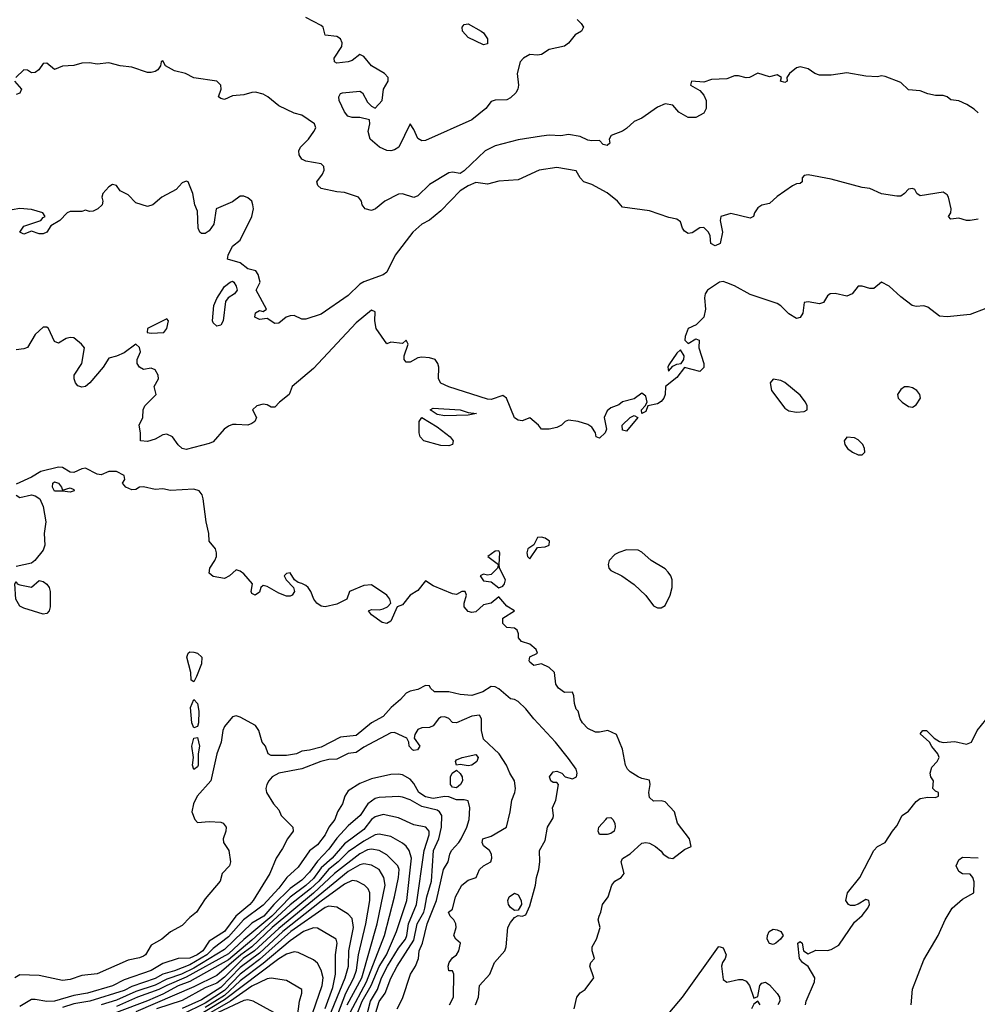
# Model space of a CAD drawing. Header units: metres. Extents: x -51132 to -49532, y -231222 to -229437.
# Tile 510 of 656: x -50344 to -50220, y -230152 to -230024. Entities that reach past the tile are written whole.
import ezdxf

# ---------------------------------------------------------------- set-up
doc = ezdxf.new("R2010")
doc.units = ezdxf.units.M
for name, color, linetype in [('CONTOUR_HALF', 8, 'Continuous'), ('CONTOUR_INDEX', 1, 'Continuous'), ('CONTOUR_INTER', 3, 'Continuous')]:
    doc.layers.add(name, color=color, linetype=linetype)

msp = doc.modelspace()

# ---------------------------------------------------------------- linework, layer by layer
at = {"layer": 'CONTOUR_HALF'}
for points, elevation in [([(-50271.95, -230024.26), (-50271.43, -230024.76), (-50271.15, -230025.26), (-50271.41, -230025.76), (-50272.22, -230026.26), (-50273.08, -230027.33), (-50273.58, -230027.7), (-50275.58, -230028.15), (-50276.58, -230028.78), (-50277.08, -230028.88), (-50278.08, -230028.81), (-50278.91, -230029.26), (-50279.35, -230029.76), (-50279.74, -230031.26), (-50279.53, -230032.76), (-50279.62, -230033.26), (-50279.91, -230033.76), (-50280.58, -230034.39), (-50281.08, -230034.65), (-50282.58, -230034.7), (-50283.08, -230034.85), (-50283.78, -230035.76), (-50285.58, -230037.26), (-50291.58, -230039.92), (-50292.08, -230039.94), (-50292.58, -230039.67), (-50293.08, -230038.48), (-50293.58, -230037.78), (-50295.03, -230040.76), (-50295.58, -230041.13), (-50296.08, -230041.24), (-50296.58, -230041.19), (-50297.54, -230040.76), (-50298.75, -230039.76), (-50298.99, -230038.76), (-50298.79, -230037.76), (-50298.84, -230037.26), (-50300.08, -230036.93), (-50301.08, -230036.96), (-50301.65, -230036.76), (-50302.08, -230036.21), (-50302.74, -230034.76), (-50302.82, -230034.26), (-50302.58, -230033.85), (-50302.34, -230033.76), (-50300.08, -230033.52), (-50299.76, -230033.76), (-50299.08, -230034.97), (-50298.58, -230035.49), (-50298.08, -230035.73), (-50297.18, -230034.76), (-50297.01, -230033.26), (-50296.4, -230032.26), (-50296.42, -230031.76), (-50296.88, -230031.26), (-50298.57, -230030.26), (-50299.58, -230029.03), (-50300.08, -230028.77), (-50301.08, -230029.58), (-50301.58, -230029.74), (-50303.08, -230029.92), (-50303.38, -230029.76), (-50303.4, -230029.26), (-50302.43, -230027.76), (-50302.37, -230027.26), (-50302.58, -230026.76), (-50303.08, -230026.48), (-50304.58, -230026.28), (-50304.84, -230025.26), (-50305.08, -230025.04), (-50307.08, -230024)], 75.5), ([(-50220.08, -230050.11), (-50221.08, -230050.27), (-50221.58, -230050.26), (-50222.58, -230049.96), (-50223.58, -230050.1), (-50223.9, -230049.76), (-50223.6, -230049.26), (-50223.55, -230048.76), (-50223.9, -230047.26), (-50224.08, -230046.95), (-50224.58, -230046.6), (-50227.58, -230047.06), (-50227.99, -230046.76), (-50228.28, -230046.26), (-50228.58, -230046.13), (-50229.08, -230046.23), (-50229.58, -230046.78), (-50230.08, -230047.1), (-50230.58, -230047.1), (-50232.58, -230046.8), (-50234.08, -230046.13), (-50235.08, -230046), (-50239.08, -230044.9), (-50242.08, -230044.34), (-50242.58, -230044.45), (-50242.86, -230044.76), (-50242.85, -230045.26), (-50243.08, -230045.47), (-50243.58, -230045.52), (-50244.08, -230045.8), (-50246.08, -230047.17), (-50247.08, -230048.06), (-50248.08, -230048.27), (-50248.58, -230048.61), (-50249, -230049.26), (-50249.16, -230049.76), (-50249.58, -230049.95), (-50252.08, -230049.38), (-50253.35, -230049.76), (-50253.44, -230050.26), (-50253.13, -230051.76), (-50253.47, -230053.26), (-50254.08, -230053.53), (-50254.64, -230053.26), (-50254.73, -230052.26), (-50254.95, -230051.76), (-50255.58, -230051.16), (-50256.08, -230051.23), (-50257.08, -230051.86), (-50257.58, -230051.93), (-50258.08, -230051.65), (-50258.34, -230051.26), (-50258.58, -230050.45), (-50259.08, -230050.11), (-50260.08, -230049.9), (-50262.58, -230049.01), (-50266.08, -230048.53), (-50266.73, -230047.76), (-50268.08, -230046.7), (-50270.08, -230045.59), (-50271.08, -230045.28), (-50271.59, -230044.76), (-50272.08, -230043.86), (-50274.58, -230043.41), (-50276.89, -230043.76), (-50279.58, -230044.99), (-50282.08, -230045.16), (-50283.58, -230045.56), (-50285.08, -230045.35), (-50286.08, -230045.8), (-50287.08, -230046.44), (-50289.58, -230049.02), (-50291.08, -230050.21), (-50292.04, -230050.76), (-50293.21, -230051.76), (-50295.51, -230054.76), (-50296.58, -230056.96), (-50297.08, -230057.3), (-50299.58, -230058.21), (-50300.08, -230058.51), (-50301.58, -230059.95), (-50305.08, -230062.37), (-50307.08, -230063.04), (-50307.58, -230063.05), (-50308.58, -230062.57), (-50309.08, -230062.6), (-50309.61, -230062.76), (-50310.58, -230063.54), (-50311.08, -230063.59), (-50312.08, -230062.93), (-50313.08, -230063.08), (-50313.68, -230062.76), (-50313.58, -230062.22), (-50313.08, -230061.93), (-50312.58, -230062.03), (-50312.15, -230061.76), (-50313.51, -230059.26), (-50312.99, -230058.26), (-50313.24, -230057.26), (-50313.53, -230056.76), (-50314.58, -230056.52), (-50315.58, -230055.75), (-50317.22, -230055.26), (-50317.13, -230054.76), (-50316.58, -230053.61), (-50315.58, -230052.81), (-50314.04, -230049.76), (-50313.83, -230048.76), (-50313.92, -230048.26), (-50314.08, -230047.77), (-50314.58, -230047.32), (-50315.08, -230047.14), (-50315.58, -230047.14), (-50316.58, -230047.86), (-50318.66, -230048.76), (-50318.96, -230050.76), (-50319.58, -230051.62), (-50320.08, -230051.96), (-50320.58, -230051.93), (-50320.81, -230051.76), (-50321, -230051.26), (-50321.08, -230049.06), (-50321.42, -230048.26), (-50321.7, -230046.76), (-50322.29, -230045.26), (-50322.58, -230045.2), (-50323.08, -230045.39), (-50323.84, -230046.26), (-50325.7, -230047.26), (-50326.87, -230048.26), (-50327.58, -230048.47), (-50329.08, -230047.97), (-50330.08, -230046.95), (-50331.08, -230046.41), (-50331.58, -230045.76), (-50332.08, -230045.61), (-50332.58, -230045.92), (-50333.36, -230046.76), (-50333.49, -230047.26), (-50333.33, -230047.76), (-50333.44, -230048.26), (-50333.98, -230048.76), (-50334.58, -230049.06), (-50335.08, -230049.11), (-50335.58, -230048.92), (-50336.08, -230049.1), (-50337.58, -230049.11), (-50337.96, -230049.26), (-50338.91, -230050.26), (-50340.08, -230050.97), (-50340.6, -230051.76), (-50341.08, -230051.98), (-50341.58, -230052.01), (-50342.58, -230051.64), (-50343.58, -230052.03), (-50344.1, -230051.76), (-50343.58, -230050.99), (-50341.36, -230050.26), (-50341.08, -230049.9), (-50340.79, -230049.76), (-50341.11, -230049.26), (-50342.58, -230048.84), (-50344.08, -230048.7), (-50346.08, -230049.07)], 74.5), ([(-50316.85, -230058.26), (-50316.58, -230058.13), (-50316.39, -230058.26), (-50316.09, -230058.76), (-50315.98, -230059.26), (-50316.31, -230059.76), (-50317.11, -230060.26), (-50317.46, -230060.76), (-50317.76, -230063.26), (-50318.08, -230063.81), (-50318.58, -230063.94), (-50319.08, -230063.5), (-50319.16, -230063.26), (-50318.99, -230061.26), (-50318.58, -230060.38), (-50317.58, -230058.79), (-50316.85, -230058.26)], 74.5), ([(-50246.58, -230070.8), (-50247, -230071.26), (-50246.8, -230072.26), (-50245.08, -230074.57), (-50244.58, -230074.89), (-50243.58, -230075.07), (-50242.58, -230074.96), (-50242.21, -230074.76), (-50242.2, -230074.26), (-50242.41, -230073.76), (-50243.08, -230072.87), (-50245.08, -230071.24), (-50245.58, -230070.96), (-50246.58, -230070.8)], 73.5), ([(-50230.08, -230072.14), (-50230.51, -230072.76), (-50230.4, -230073.26), (-50229.91, -230073.76), (-50229.08, -230074.34), (-50228.58, -230074.41), (-50228.08, -230074.1), (-50227.53, -230073.26), (-50227.61, -230072.76), (-50228.02, -230072.26), (-50228.58, -230071.92), (-50229.08, -230071.79), (-50229.58, -230071.81), (-50230.08, -230072.14)], 73.5), ([(-50237.08, -230078.3), (-50237.39, -230078.76), (-50237.31, -230079.26), (-50236.99, -230079.76), (-50236.32, -230080.26), (-50235.58, -230080.58), (-50235.08, -230080.59), (-50234.71, -230080.26), (-50234.76, -230079.76), (-50234.99, -230079.26), (-50235.58, -230078.63), (-50236.08, -230078.37), (-50237.08, -230078.3)], 73.5), ([(-50272.34, -230152.26), (-50271.98, -230150.76), (-50271.58, -230150.2), (-50270.92, -230149.76), (-50269.81, -230148.26), (-50270.33, -230146.76), (-50270.2, -230146.26), (-50269.73, -230145.76), (-50270.01, -230144.76), (-50270, -230144.26), (-50269.46, -230143.26), (-50268.99, -230141.76), (-50269.25, -230140.76), (-50269.13, -230140.26), (-50268.9, -230139.76), (-50268.7, -230138.76), (-50267.96, -230137.76), (-50267.48, -230136.26), (-50267.08, -230135.74), (-50266.25, -230135.26), (-50265.89, -230134.76), (-50266.28, -230133.26), (-50266.08, -230132.82), (-50265.08, -230132.2), (-50263.58, -230130.81), (-50263.08, -230130.73), (-50262.58, -230130.83), (-50261.82, -230131.26), (-50261.08, -230131.87), (-50260.81, -230132.26), (-50260.08, -230132.75), (-50259.58, -230132.8), (-50258.08, -230131.67), (-50257.22, -230131.26), (-50257.43, -230130.26), (-50258.97, -230128.26), (-50259.38, -230126.76), (-50260.58, -230125.47), (-50261.08, -230125.36), (-50262.08, -230125.4), (-50262.58, -230124.94), (-50262.68, -230124.26), (-50262.53, -230123.26), (-50262.58, -230122.67), (-50263.58, -230122.46), (-50264.08, -230122.23), (-50265.08, -230121.62), (-50265.44, -230121.26), (-50265.69, -230120.76), (-50266.08, -230118.66), (-50266.88, -230116.76), (-50267.98, -230116.26), (-50269.08, -230116.49), (-50269.58, -230116.47), (-50270.58, -230115.99), (-50271.28, -230115.26), (-50271.58, -230114.76), (-50271.84, -230113.76), (-50272.08, -230113.5), (-50272.31, -230112.76), (-50272.37, -230111.76), (-50272.58, -230111.29), (-50273.58, -230111.33), (-50274.39, -230110.76), (-50274.71, -230110.26), (-50274.91, -230108.76), (-50275.58, -230108.12), (-50276.58, -230107.64), (-50277.58, -230107.83), (-50278.08, -230107.42), (-50278.18, -230107.26), (-50278.08, -230106.73), (-50277.08, -230106.26), (-50277.27, -230105.76), (-50278.08, -230105.07), (-50279.15, -230104.76), (-50279.57, -230104.26), (-50279.55, -230103.76), (-50279.72, -230103.26), (-50280.08, -230103.03), (-50281.08, -230102.91), (-50281.58, -230102.43), (-50281.58, -230101.71), (-50280.07, -230100.76), (-50281.08, -230100.15), (-50282.08, -230098.96), (-50283.08, -230099.79), (-50284.08, -230100), (-50285.08, -230100.91), (-50285.58, -230100.97), (-50286.08, -230100.87), (-50286.57, -230100.26), (-50286.57, -230099.76), (-50286.29, -230098.76), (-50286.47, -230098.26), (-50286.88, -230098.26), (-50287.58, -230098.64), (-50288.08, -230098.58), (-50290.58, -230097.53), (-50291.58, -230096.91), (-50292.58, -230098.13), (-50293.58, -230098.75), (-50294.58, -230099.99), (-50295.26, -230100.26), (-50296.08, -230102.09), (-50296.58, -230102.42), (-50297.19, -230102.26), (-50298.58, -230101.27), (-50298.98, -230100.76), (-50298.58, -230100.59), (-50297.58, -230100.66), (-50297.08, -230100.51), (-50296.5, -230100.26), (-50296.08, -230099.76), (-50296.22, -230099.26), (-50296.6, -230098.76), (-50298.58, -230097.39), (-50299.58, -230097.48), (-50301.4, -230098.26), (-50301.75, -230099.26), (-50303.08, -230099.91), (-50304.58, -230100.25), (-50305.08, -230100.16), (-50305.65, -230099.76), (-50306.03, -230099.26), (-50306.42, -230098.26), (-50306.79, -230097.76), (-50307.08, -230097.5), (-50307.58, -230097.22), (-50308.08, -230097.12), (-50308.56, -230096.76), (-50309.08, -230095.85), (-50309.58, -230095.95), (-50309.87, -230096.26), (-50309.61, -230096.76), (-50308.68, -230097.76), (-50308.56, -230098.26), (-50308.82, -230098.76), (-50309.08, -230098.89), (-50309.58, -230098.89), (-50310.58, -230098.49), (-50312.08, -230097.62), (-50312.58, -230097.5), (-50312.9, -230097.76), (-50313.08, -230098.34), (-50313.61, -230098.76), (-50314.08, -230098.53), (-50314.14, -230098.26), (-50313.96, -230097.26), (-50315.08, -230096), (-50315.58, -230095.62), (-50316.08, -230095.48), (-50316.97, -230096.26), (-50317.58, -230096.59), (-50319.08, -230096.34), (-50319.58, -230095.88), (-50319.5, -230095.26), (-50318.83, -230094.26), (-50318.64, -230093.76), (-50318.62, -230093.26), (-50318.76, -230092.76), (-50319.57, -230091.76), (-50319.61, -230090.76), (-50319.96, -230089.26), (-50320.36, -230086.26), (-50320.47, -230085.76), (-50320.89, -230085.26), (-50321.58, -230085.02), (-50324.58, -230085.19), (-50325.58, -230085), (-50326.58, -230085.06), (-50328.08, -230084.71), (-50328.58, -230084.79), (-50329.08, -230085.08), (-50329.58, -230085.11), (-50330.36, -230084.76), (-50330.79, -230084.26), (-50330.51, -230083.76), (-50330.58, -230083.26), (-50331.58, -230082.75), (-50332.56, -230082.76), (-50333.58, -230083.16), (-50334.08, -230083.08), (-50335.58, -230082.3), (-50336.08, -230082.38), (-50337.08, -230082.89), (-50337.58, -230082.81), (-50338.58, -230082.24), (-50339.08, -230082.18), (-50341.38, -230082.76), (-50342.58, -230083.49), (-50344.58, -230084.38)], 73.5), ([(-50339.81, -230084.26), (-50339.58, -230084.07), (-50339.08, -230084.27), (-50338.7, -230084.76), (-50338.58, -230085.15), (-50337.58, -230084.84), (-50337.08, -230085.07), (-50337.04, -230085.26), (-50337.58, -230085.42), (-50338.58, -230085.28), (-50339.58, -230085.3), (-50339.85, -230084.76), (-50339.81, -230084.26)], 73.5), ([(-50344.58, -230085.8), (-50344.08, -230086.11), (-50342.58, -230085.78), (-50342.08, -230085.91), (-50341.49, -230086.26), (-50341.05, -230087.26), (-50340.74, -230089.26), (-50340.93, -230090.76), (-50340.85, -230092.26), (-50341.08, -230092.91), (-50342.15, -230094.26), (-50342.58, -230094.59), (-50344.58, -230095.03)], 73.5), ([(-50276.58, -230091.22), (-50277.08, -230091.28), (-50277.58, -230092.24), (-50278.35, -230092.76), (-50278.49, -230093.26), (-50278.39, -230093.76), (-50278.08, -230094.05), (-50277.08, -230092.57), (-50276.08, -230092.47), (-50275.6, -230092.26), (-50275.54, -230091.76), (-50276.08, -230091.38), (-50276.58, -230091.22)], 73.5), ([(-50282.58, -230093.03), (-50283.51, -230093.76), (-50282.15, -230094.76), (-50282.25, -230095.26), (-50283.08, -230096.08), (-50283.58, -230096.14), (-50284.08, -230096.04), (-50284.5, -230096.26), (-50284.08, -230096.89), (-50283.08, -230097.03), (-50282.08, -230097.79), (-50281.58, -230097.59), (-50281.35, -230097.26), (-50281.24, -230096.76), (-50281.99, -230095.26), (-50282.07, -230094.76), (-50281.97, -230093.26), (-50282.08, -230092.99), (-50282.58, -230093.03)], 73.5), ([(-50266.58, -230093.23), (-50267.08, -230093.48), (-50267.8, -230094.26), (-50267.94, -230094.76), (-50267.85, -230095.26), (-50267.58, -230095.57), (-50266.18, -230096.26), (-50264.58, -230097.37), (-50263.08, -230098.8), (-50262.08, -230100.11), (-50261.58, -230100.39), (-50261.08, -230100.4), (-50260.58, -230100.06), (-50259.91, -230098.76), (-50259.65, -230097.76), (-50259.68, -230096.76), (-50259.84, -230096.26), (-50260.19, -230095.76), (-50260.58, -230095.35), (-50262.37, -230094.26), (-50263.58, -230093.17), (-50264.08, -230092.93), (-50265.58, -230092.88), (-50266.58, -230093.23)], 73.5), ([(-50344.73, -230097.26), (-50344.58, -230096.99), (-50344.45, -230097.26), (-50344.08, -230097.41), (-50342.58, -230097.71), (-50341.58, -230096.86), (-50341.08, -230096.96), (-50340.58, -230097.31), (-50340.29, -230097.76), (-50340.17, -230098.26), (-50340.14, -230100.26), (-50340.27, -230100.76), (-50340.58, -230101.12), (-50341.08, -230101.19), (-50343.58, -230100.44), (-50344.08, -230100.18), (-50344.61, -230099.26), (-50344.73, -230097.26)], 73.5), ([(-50322.3, -230106.26), (-50322.08, -230106.09), (-50321.58, -230106.12), (-50321.08, -230106.26), (-50320.54, -230106.76), (-50320.58, -230107.61), (-50321.2, -230109.26), (-50321.58, -230109.94), (-50321.9, -230109.76), (-50321.94, -230108.76), (-50322.46, -230106.76), (-50322.3, -230106.26)], 73.5), ([(-50321.58, -230112.26), (-50321.08, -230112.78), (-50320.91, -230113.76), (-50320.95, -230115.26), (-50321.08, -230115.74), (-50321.58, -230115.92), (-50321.81, -230115.26), (-50321.98, -230113.26), (-50321.58, -230112.26)], 73.5), ([(-50288.46, -230151.76), (-50287.97, -230150.76), (-50287.92, -230147.76), (-50288.08, -230147.34), (-50288.58, -230147.36), (-50288.66, -230146.76), (-50288.53, -230146.26), (-50288.08, -230145.68), (-50287.56, -230145.26), (-50287.27, -230144.76), (-50287.04, -230143.76), (-50287.68, -230143.26), (-50287.94, -230142.76), (-50287.63, -230141.76), (-50287.66, -230141.26), (-50287.9, -230140.76), (-50288.41, -230140.26), (-50288.6, -230139.76), (-50288.08, -230139.36), (-50287.69, -230137.76), (-50286.89, -230136.26), (-50286.08, -230135.6), (-50285.01, -230135.26), (-50284.58, -230134.25), (-50284.08, -230133.76), (-50283.13, -230133.26), (-50283, -230132.76), (-50283.04, -230132.26), (-50283.31, -230131.76), (-50284.08, -230131.19), (-50284.27, -230130.76), (-50284.15, -230130.26), (-50283.08, -230129.92), (-50281.1, -230128.76), (-50280.62, -230126.76), (-50280.43, -230125.26), (-50280.01, -230124.26), (-50279.93, -230123.76), (-50280.05, -230122.76), (-50280.67, -230121.76), (-50281.09, -230120.76), (-50282.05, -230119.26), (-50284.08, -230117.38), (-50284.32, -230116.26), (-50284.32, -230114.76), (-50284.58, -230114.29), (-50285.58, -230114.42), (-50287.58, -230115.25), (-50288.08, -230115.2), (-50288.58, -230114.69), (-50289.08, -230114.47), (-50289.58, -230114.51), (-50289.92, -230114.76), (-50290.58, -230115.65), (-50291.08, -230115.86), (-50292.08, -230115.89), (-50292.58, -230116.12), (-50292.98, -230116.76), (-50293.07, -230117.26), (-50292.32, -230118.26), (-50292.6, -230118.76), (-50293.08, -230118.86), (-50293.28, -230118.76), (-50293.68, -230118.26), (-50293.73, -230117.76), (-50294.01, -230117.26), (-50295.58, -230116.53), (-50296.08, -230116.56), (-50299.58, -230118.39), (-50300.58, -230119.11), (-50301.58, -230119.24), (-50303.08, -230119.97), (-50304.08, -230120.02), (-50305.13, -230120.26), (-50307.58, -230121.21), (-50310.58, -230121.76), (-50311.44, -230122.26), (-50311.88, -230122.76), (-50312.1, -230123.26), (-50312.24, -230123.76), (-50312.16, -230124.26), (-50311.24, -230125.76), (-50310.58, -230126.51), (-50310.26, -230127.26), (-50308.76, -230128.76), (-50308.73, -230129.26), (-50309.46, -230130.26), (-50310.08, -230131.51), (-50310.93, -230132.76), (-50311.73, -230134.76), (-50313.89, -230138.26), (-50314.32, -230138.76), (-50316.11, -230140.26), (-50317.58, -230142.26), (-50319.58, -230143.53), (-50320.42, -230144.76), (-50321.15, -230145.26), (-50322.08, -230145.71), (-50323.58, -230145.77), (-50325.58, -230146.39), (-50327.08, -230147.32), (-50330.58, -230148.52), (-50332.08, -230149.29), (-50335.33, -230150.26), (-50337.08, -230150.55), (-50339.58, -230151.26), (-50340.58, -230151.31), (-50342.08, -230151.04), (-50342.58, -230151.08), (-50344.08, -230151.98)], 72.5), ([(-50321.58, -230117.26), (-50321.08, -230117.15), (-50320.85, -230118.26), (-50321.01, -230119.26), (-50321.02, -230120.76), (-50321.08, -230120.95), (-50321.58, -230121.32), (-50321.75, -230120.76), (-50321.59, -230119.76), (-50321.81, -230118.26), (-50321.58, -230117.26)], 73.5), ([(-50286.83, -230119.76), (-50285.08, -230119.38), (-50284.78, -230119.76), (-50284.94, -230120.26), (-50285.58, -230120.74), (-50286.08, -230120.84), (-50287.08, -230120.66), (-50287.58, -230120.72), (-50287.69, -230120.26), (-50287.58, -230120.03), (-50286.83, -230119.76)], 72.5), ([(-50288.13, -230121.76), (-50287.58, -230121.37), (-50287.08, -230121.8), (-50286.82, -230122.26), (-50286.78, -230122.76), (-50287.04, -230123.26), (-50287.58, -230123.66), (-50288.08, -230123.58), (-50288.36, -230123.26), (-50288.36, -230122.26), (-50288.13, -230121.76)], 72.5), ([(-50298, -230152.76), (-50297.58, -230151.31), (-50296.8, -230150.26), (-50296.08, -230148.3), (-50295.26, -230146.76), (-50293.08, -230143.37), (-50292.68, -230141.26), (-50291.82, -230139.76), (-50291.66, -230139.26), (-50291.41, -230137.76), (-50290.83, -230135.76), (-50290.53, -230131.76), (-50289.88, -230130.26), (-50289.52, -230128.76), (-50289.48, -230127.26), (-50289.76, -230126.76), (-50290.08, -230126.57), (-50292.08, -230126.07), (-50293.58, -230125.21), (-50294.58, -230124.89), (-50295.08, -230124.81), (-50297.58, -230124.91), (-50298.08, -230125.06), (-50299.07, -230125.76), (-50300.02, -230127.26), (-50301.58, -230128.58), (-50303.08, -230130.2), (-50304.08, -230131.62), (-50305.58, -230133.16), (-50306.58, -230134.58), (-50307.58, -230135.6), (-50309.08, -230136.68), (-50311.21, -230138.76), (-50312.51, -230140.26), (-50314.08, -230141.2), (-50317.58, -230144.57), (-50321.58, -230147), (-50323.18, -230147.76), (-50325.08, -230148.44), (-50326.58, -230149.2), (-50329.08, -230150.02), (-50331.58, -230151.16), (-50333.58, -230151.76)], 71.5), ([(-50268.25, -230127.76), (-50268.08, -230127.56), (-50267.58, -230127.53), (-50267.36, -230127.76), (-50267.07, -230128.26), (-50267.05, -230128.76), (-50267.19, -230129.26), (-50267.58, -230129.6), (-50268.08, -230129.72), (-50269.08, -230129.7), (-50269.25, -230129.26), (-50269.16, -230128.76), (-50268.25, -230127.76)], 73.5), ([(-50300.56, -230153.26), (-50299.78, -230151.26), (-50298.6, -230149.26), (-50297.58, -230146.78), (-50296.64, -230145.26), (-50295.33, -230142.26), (-50294, -230138.26), (-50293.4, -230132.76), (-50293.71, -230131.76), (-50294.08, -230131.22), (-50294.58, -230130.82), (-50296.08, -230129.97), (-50297.58, -230129.67), (-50298.08, -230129.75), (-50299.58, -230130.57), (-50301.58, -230131.95), (-50302.89, -230133.26), (-50304.16, -230134.26), (-50305.41, -230135.76), (-50306.47, -230136.76), (-50309.08, -230138.8), (-50314.08, -230143.39), (-50317.08, -230145.91), (-50322.08, -230148.73), (-50323.58, -230149.3), (-50325.58, -230150.35), (-50327.58, -230151.21), (-50331.58, -230152.73)], 70.5), ([(-50228.75, -230151.76), (-50228.58, -230149.73), (-50227.08, -230145.91), (-50225.22, -230142.76), (-50224.33, -230140.76), (-50223.41, -230139.26), (-50222.08, -230138.06), (-50220.61, -230137.26), (-50220.58, -230135.84), (-50220.75, -230135.26), (-50221.08, -230134.84), (-50222.08, -230134.78), (-50222.58, -230134.5), (-50222.89, -230133.76), (-50222.58, -230132.97), (-50222.08, -230132.65), (-50220.08, -230132.75)], 74.5), ([(-50301.72, -230151.76), (-50299.84, -230148.26), (-50297.82, -230141.26), (-50296.81, -230136.26), (-50296.97, -230135.26), (-50297.6, -230134.26), (-50298.58, -230133.69), (-50299.58, -230133.52), (-50300.08, -230133.62), (-50301.58, -230134.49), (-50310.58, -230141.87), (-50313.71, -230144.76), (-50315.2, -230145.76), (-50317.58, -230148.15), (-50318.58, -230148.96), (-50320.08, -230149.54), (-50323.08, -230151.19), (-50326.38, -230152.26)], 69.5), ([(-50304.42, -230154.26), (-50301.98, -230148.26), (-50301.54, -230146.76), (-50301.51, -230144.76), (-50300.89, -230141.76), (-50301.08, -230140.58), (-50301.58, -230140.01), (-50303.08, -230139.11), (-50304.08, -230139), (-50304.58, -230139.15), (-50309, -230142.26), (-50313.08, -230145.9), (-50315.58, -230147.79), (-50317.58, -230149.88), (-50320.08, -230151.54), (-50323.08, -230152.98)], 68.5), ([(-50306.58, -230154), (-50304.98, -230149.26), (-50304.85, -230148.26), (-50305.08, -230147.27), (-50305.58, -230146.36), (-50306.08, -230145.94), (-50308.08, -230144.98), (-50308.58, -230144.9), (-50309.58, -230145.19), (-50310.58, -230145.79), (-50317.58, -230151.1), (-50323.58, -230154.71)], 67.5), ([(-50311.23, -230152.76), (-50313.89, -230151.26), (-50314.58, -230151.11), (-50315.08, -230151.19), (-50318.42, -230152.76)], 66.5)]:
    msp.add_lwpolyline(points, dxfattribs=dict(at, elevation=elevation))
at = {"layer": 'CONTOUR_INDEX'}
for points, elevation in [([(-50220.08, -230036.32), (-50220.58, -230035.86), (-50221.53, -230035.26), (-50222.58, -230034.8), (-50223.58, -230034.64), (-50224.08, -230034.25), (-50224.58, -230034.1), (-50225.58, -230034.09), (-50226.58, -230033.87), (-50227.58, -230033.47), (-50229.08, -230033.37), (-50230.08, -230032.41), (-50232.08, -230031.64), (-50232.58, -230031.55), (-50233.08, -230031.67), (-50234.58, -230031.61), (-50237.08, -230031.15), (-50239.08, -230031.47), (-50240.58, -230031.46), (-50241.2, -230031.26), (-50242.08, -230030.63), (-50243.08, -230030.39), (-50243.58, -230030.5), (-50244.5, -230031.26), (-50244.84, -230031.76), (-50244.78, -230032.26), (-50245.08, -230032.41), (-50245.63, -230032.26), (-50245.51, -230031.76), (-50246.08, -230031.43), (-50247.08, -230031.7), (-50248.58, -230031.19), (-50249.64, -230031.76), (-50250.08, -230031.8), (-50251.08, -230031.53), (-50251.58, -230031.54), (-50252.58, -230031.93), (-50254.58, -230032.03), (-50255.58, -230032.38), (-50257.17, -230032.26), (-50257.28, -230032.76), (-50256.08, -230033.46), (-50255.58, -230034.03), (-50255.25, -230034.76), (-50255.26, -230035.76), (-50255.58, -230036.38), (-50256.58, -230036.93), (-50257.58, -230036.93), (-50258.79, -230036.26), (-50259.58, -230035.33), (-50260.58, -230035.19), (-50261.58, -230035.62), (-50263.58, -230037.03), (-50264.58, -230037.44), (-50265.58, -230038.38), (-50266.08, -230038.69), (-50267.56, -230039.26), (-50267.82, -230039.76), (-50267.71, -230040.26), (-50268.08, -230040.55), (-50268.58, -230040.42), (-50269.08, -230039.91), (-50270.08, -230039.97), (-50270.58, -230039.87), (-50271.58, -230039.41), (-50273.08, -230039.15), (-50274.08, -230039.32), (-50275.58, -230039.21), (-50276.58, -230039.35), (-50279.58, -230039.84), (-50282.58, -230040.6), (-50283.86, -230041.26), (-50286.58, -230043.83), (-50287.08, -230044.17), (-50288.08, -230044.01), (-50288.58, -230044.1), (-50291.08, -230045.63), (-50292.58, -230047.09), (-50293.08, -230047.29), (-50294.58, -230046.82), (-50295.08, -230046.87), (-50296.83, -230047.76), (-50298.04, -230048.76), (-50298.58, -230048.96), (-50299.41, -230048.76), (-50299.79, -230048.26), (-50299.86, -230047.76), (-50300.26, -230047.26), (-50302.08, -230046.63), (-50303.08, -230046.58), (-50305.08, -230046.12), (-50305.53, -230045.76), (-50305.65, -230045.26), (-50304.91, -230044.26), (-50304.71, -230043.76), (-50304.74, -230043.26), (-50305.08, -230042.93), (-50307.08, -230042.57), (-50307.58, -230042.35), (-50307.94, -230041.76), (-50307.98, -230041.26), (-50307.75, -230040.76), (-50306.74, -230039.76), (-50306.04, -230038.76), (-50305.79, -230038.26), (-50305.96, -230037.76), (-50307.58, -230036.62), (-50308.58, -230036.36), (-50310.58, -230035.43), (-50312.01, -230034.26), (-50312.58, -230033.93), (-50313.58, -230033.65), (-50314.08, -230033.7), (-50315.08, -230034), (-50316.58, -230034.15), (-50317.58, -230034.62), (-50318.08, -230034.49), (-50318.36, -230034.26), (-50318.02, -230033.26), (-50318.08, -230032.76), (-50318.57, -230032.26), (-50321.58, -230031.79), (-50322.63, -230031.26), (-50324.08, -230030.89), (-50325.22, -230030.26), (-50325.58, -230029.61), (-50325.78, -230029.76), (-50325.9, -230030.26), (-50326.23, -230030.76), (-50326.58, -230031.01), (-50327.08, -230031.14), (-50327.58, -230031.1), (-50329.58, -230030.45), (-50331.08, -230030.26), (-50332.58, -230029.88), (-50334.08, -230030.03), (-50335.08, -230029.87), (-50336.08, -230029.9), (-50337.08, -230030.2), (-50338.58, -230030.31), (-50339.58, -230030.73), (-50340.58, -230029.91), (-50341.08, -230029.95), (-50341.63, -230030.76), (-50342.08, -230031.13), (-50342.58, -230031.17), (-50343.08, -230030.81), (-50343.58, -230030.78), (-50344.61, -230031.76)], 75), ([(-50344.79, -230032.26), (-50343.87, -230033.26), (-50344.08, -230033.81), (-50344.58, -230033.96)], 75), ([(-50301.35, -230152.76), (-50299.2, -230148.76), (-50296.9, -230142.76), (-50295.6, -230137.76), (-50295.08, -230135.26), (-50295.01, -230134.26), (-50295.15, -230133.76), (-50296.58, -230132.35), (-50297.58, -230131.79), (-50298.58, -230131.62), (-50299.08, -230131.71), (-50300.08, -230132.2), (-50303.36, -230134.76), (-50306.08, -230137.32), (-50311.45, -230141.76), (-50314.06, -230144.26), (-50315.49, -230145.26), (-50318.58, -230147.94), (-50321.58, -230149.41), (-50329.08, -230152.64)], 70)]:
    msp.add_lwpolyline(points, dxfattribs=dict(at, elevation=elevation))
at = {"layer": 'CONTOUR_INTER'}
for points, elevation in [([(-50286.82, -230025.26), (-50286.58, -230024.89), (-50286.08, -230024.81), (-50284.38, -230025.76), (-50284.08, -230025.98), (-50283.57, -230026.76), (-50283.58, -230027.4), (-50284.08, -230027.52), (-50286.08, -230026.57), (-50286.81, -230025.76), (-50286.82, -230025.26)], 76), ([(-50219.08, -230061.66), (-50221.08, -230062.42), (-50224.08, -230062.74), (-50225.08, -230062.66), (-50226.58, -230061.46), (-50227.08, -230061.32), (-50228.08, -230061.4), (-50228.59, -230061.26), (-50230.08, -230060.16), (-50231.58, -230058.76), (-50232.58, -230058.23), (-50233.58, -230059.05), (-50234.08, -230059.06), (-50235.08, -230058.76), (-50235.58, -230058.75), (-50236.39, -230059.76), (-50237.08, -230060.04), (-50238.58, -230059.73), (-50239.23, -230059.76), (-50239.58, -230060.03), (-50240.08, -230060.88), (-50240.58, -230061.06), (-50242.08, -230060.81), (-50242.58, -230060.86), (-50242.77, -230062.26), (-50243.08, -230062.82), (-50243.58, -230062.95), (-50244.58, -230062.33), (-50245.58, -230061.31), (-50246.08, -230060.99), (-50249.58, -230059.84), (-50251.58, -230058.73), (-50252.58, -230058.33), (-50253.08, -230058.17), (-50253.52, -230058.26), (-50255.08, -230059.26), (-50255.38, -230059.76), (-50255.46, -230060.26), (-50255.34, -230061.76), (-50255.55, -230062.76), (-50256.56, -230063.76), (-50257.58, -230064.25), (-50257.97, -230065.26), (-50258.01, -230065.76), (-50257.58, -230066.18), (-50256.58, -230065.57), (-50256.17, -230065.76), (-50256.21, -230066.76), (-50255.57, -230068.76), (-50255.58, -230069.3), (-50256.08, -230069.8), (-50258.08, -230069.27), (-50259.08, -230070.57), (-50260.54, -230071.76), (-50260.59, -230072.76), (-50260.76, -230073.26), (-50261.08, -230073.69), (-50261.58, -230073.98), (-50262.81, -230074.26), (-50263.08, -230074.97), (-50263.57, -230075.26), (-50263.62, -230074.76), (-50263.14, -230074.26), (-50262.91, -230073.76), (-50263.08, -230072.99), (-50263.58, -230072.59), (-50264.58, -230073.34), (-50266.08, -230073.71), (-50266.58, -230074.1), (-50267.58, -230074.52), (-50268.08, -230074.91), (-50268.47, -230075.76), (-50268.18, -230077.26), (-50268.32, -230077.76), (-50269.08, -230078.45), (-50269.49, -230078.26), (-50269.58, -230077.76), (-50270.08, -230077), (-50270.58, -230076.67), (-50271.84, -230076.26), (-50273.08, -230076.09), (-50273.53, -230076.26), (-50274, -230076.76), (-50274.58, -230077.07), (-50275.58, -230077.27), (-50276.58, -230077.26), (-50276.96, -230076.76), (-50278.08, -230075.78), (-50279.08, -230076.18), (-50279.58, -230076.12), (-50280.08, -230075.8), (-50281.1, -230073.26), (-50281.58, -230072.91), (-50283.08, -230073.41), (-50283.58, -230073.37), (-50288.58, -230071.79), (-50289.58, -230071.32), (-50289.9, -230070.76), (-50289.88, -230069.26), (-50290, -230068.76), (-50290.32, -230068.26), (-50291.08, -230068.02), (-50292.08, -230067.96), (-50292.58, -230068.03), (-50293.58, -230068.58), (-50294.08, -230068.6), (-50294.34, -230068.26), (-50294.34, -230067.76), (-50293.84, -230066.26), (-50294.07, -230065.76), (-50294.58, -230066.18), (-50296.08, -230066), (-50296.58, -230066.23), (-50297.96, -230064.26), (-50298.15, -230063.26), (-50298.08, -230062.09), (-50298.58, -230061.89), (-50300.58, -230063.51), (-50306.08, -230069.41), (-50308.82, -230071.76), (-50309.25, -230072.76), (-50310.49, -230073.76), (-50311.08, -230074.43), (-50311.58, -230074.44), (-50312.08, -230074.12), (-50312.58, -230074.05), (-50313.42, -230074.26), (-50313.96, -230074.76), (-50313.45, -230075.76), (-50313.67, -230076.26), (-50314.08, -230076.55), (-50314.58, -230076.76), (-50316.08, -230076.65), (-50316.58, -230076.67), (-50317.08, -230076.86), (-50317.63, -230077.26), (-50319.08, -230078.89), (-50319.58, -230079.14), (-50322.58, -230079.9), (-50323.08, -230079.76), (-50323.58, -230079.31), (-50324.34, -230078.26), (-50325.08, -230077.91), (-50325.58, -230078.01), (-50326.58, -230078.57), (-50327.58, -230078.87), (-50328.45, -230078.76), (-50328.46, -230077.76), (-50328.65, -230076.76), (-50328.18, -230075.76), (-50328.14, -230074.76), (-50327.91, -230074.26), (-50326.46, -230072.76), (-50326.7, -230071.76), (-50326.16, -230070.76), (-50326.18, -230070.26), (-50326.58, -230069.59), (-50327.08, -230069.39), (-50328.08, -230069.55), (-50328.61, -230069.26), (-50328.91, -230068.76), (-50328.88, -230068.26), (-50328.48, -230067.26), (-50328.58, -230066.69), (-50329.08, -230066.28), (-50330.58, -230067.37), (-50331.58, -230067.84), (-50332.58, -230068.09), (-50333.31, -230069.26), (-50335.04, -230071.26), (-50335.58, -230071.73), (-50336.08, -230071.84), (-50336.58, -230071.67), (-50336.89, -230071.26), (-50337.06, -230070.76), (-50337.06, -230070.26), (-50336.07, -230068.76), (-50335.72, -230066.76), (-50336.09, -230066.26), (-50337.08, -230065.47), (-50337.58, -230065.4), (-50338.08, -230065.54), (-50339.08, -230066.16), (-50339.58, -230065.93), (-50340.37, -230064.26), (-50340.58, -230064.07), (-50341.08, -230064.08), (-50342.08, -230065.02), (-50343.08, -230066.68), (-50343.58, -230066.87), (-50344.58, -230066.99)], 74), ([(-50325.08, -230062.98), (-50327.58, -230064.26), (-50327.62, -230064.76), (-50327.08, -230064.86), (-50325.45, -230064.76), (-50325.04, -230064.26), (-50324.84, -230063.26), (-50325.08, -230062.98)], 74), ([(-50258.58, -230067), (-50259.08, -230067.42), (-50260.08, -230068.95), (-50260.21, -230069.26), (-50260.15, -230069.76), (-50259.58, -230069.11), (-50259.08, -230068.85), (-50258.49, -230068.76), (-50258.17, -230068.26), (-50258.09, -230067.76), (-50258.58, -230067)], 74), ([(-50290.99, -230074.76), (-50290.58, -230074.53), (-50287.08, -230074.76), (-50286.08, -230075.11), (-50284.98, -230075.26), (-50286.08, -230075.44), (-50289.08, -230075.54), (-50290.08, -230075.35), (-50290.99, -230074.76)], 74), ([(-50292.41, -230076.26), (-50292.08, -230075.77), (-50290.08, -230076.98), (-50288.38, -230078.26), (-50288.01, -230078.76), (-50288.09, -230079.26), (-50288.58, -230079.41), (-50289.58, -230079.36), (-50291.78, -230078.76), (-50292.27, -230078.26), (-50292.39, -230077.76), (-50292.41, -230076.26)], 74), ([(-50265.08, -230075.76), (-50264.58, -230075.49), (-50264.12, -230075.76), (-50265.58, -230077.53), (-50266.08, -230077.38), (-50266.13, -230076.76), (-50265.08, -230075.76)], 74), ([(-50285.12, -230151.76), (-50284.73, -230150.76), (-50284.58, -230149.26), (-50283.24, -230147.76), (-50282.67, -230146.26), (-50281.31, -230144.76), (-50281.16, -230144.26), (-50280.91, -230141.76), (-50280.58, -230141.08), (-50280.08, -230140.44), (-50279.58, -230140.17), (-50279.08, -230140.29), (-50278.58, -230140.09), (-50278.08, -230138.94), (-50277.33, -230136.26), (-50277.24, -230135.26), (-50276.92, -230134.26), (-50276.81, -230133.26), (-50276.85, -230131.76), (-50276.08, -230130.5), (-50275.78, -230128.76), (-50275.08, -230127.57), (-50275, -230127.26), (-50275.16, -230126.26), (-50274.74, -230125.26), (-50274.38, -230123.26), (-50274.58, -230122.97), (-50275.08, -230122.97), (-50275.35, -230122.76), (-50275.56, -230122.26), (-50275.08, -230121.59), (-50274.58, -230121.5), (-50273.96, -230121.76), (-50273.51, -230122.26), (-50272.58, -230122.49), (-50272.04, -230122.26), (-50271.96, -230121.76), (-50272.08, -230121.26), (-50273.08, -230119.86), (-50274.76, -230117.76), (-50277.56, -230114.76), (-50278.58, -230113.46), (-50279.58, -230112.49), (-50280.08, -230112.23), (-50280.58, -230112.14), (-50282.08, -230110.86), (-50282.58, -230110.62), (-50283.08, -230110.55), (-50284.17, -230111.26), (-50285.58, -230111.72), (-50287.08, -230111.58), (-50288.58, -230111.23), (-50290.42, -230111.26), (-50290.96, -230110.76), (-50291.08, -230110.47), (-50291.58, -230110.44), (-50292.58, -230110.93), (-50293.58, -230111.17), (-50294.08, -230111.43), (-50294.8, -230112.26), (-50296.03, -230113.26), (-50297.08, -230114.43), (-50298.58, -230115.25), (-50300.58, -230116.92), (-50302.58, -230117.12), (-50305.08, -230118.41), (-50306.58, -230118.82), (-50307.58, -230118.94), (-50308.3, -230119.26), (-50309.58, -230119.47), (-50311.58, -230119.48), (-50311.96, -230119.26), (-50312.31, -230118.26), (-50312.73, -230117.76), (-50313.17, -230116.26), (-50313.58, -230115.62), (-50315.58, -230114.52), (-50316.08, -230114.37), (-50316.58, -230114.48), (-50317.58, -230115.75), (-50317.8, -230116.26), (-50318.05, -230117.76), (-50318.57, -230119.26), (-50319.36, -230122.76), (-50321.12, -230124.76), (-50321.61, -230125.76), (-50321.81, -230126.76), (-50321.43, -230127.76), (-50321.08, -230128.15), (-50319.58, -230128.01), (-50318.08, -230128.11), (-50317.75, -230128.26), (-50317.38, -230128.76), (-50317.43, -230129.26), (-50317.79, -230130.26), (-50317.71, -230130.76), (-50317.04, -230131.76), (-50316.81, -230133.26), (-50316.96, -230133.76), (-50317.91, -230134.76), (-50318.15, -230135.76), (-50320.08, -230138.02), (-50321.21, -230139.76), (-50322.08, -230140.44), (-50323.08, -230141.49), (-50324.58, -230142.32), (-50325.69, -230143.26), (-50327.08, -230144.02), (-50327.83, -230145.26), (-50328.08, -230145.47), (-50328.58, -230145.67), (-50330.08, -230145.95), (-50334.08, -230147.74), (-50336.08, -230147.96), (-50337.58, -230148.47), (-50338.58, -230148.59), (-50341.58, -230147.96), (-50344.08, -230147.85), (-50344.72, -230148.26)], 73), ([(-50242.41, -230151.76), (-50242.33, -230151.26), (-50241.25, -230148.76), (-50241.21, -230148.26), (-50242.08, -230146.81), (-50242.8, -230146.26), (-50243.19, -230145.76), (-50243.39, -230143.76), (-50243.08, -230143.54), (-50242.83, -230143.76), (-50242.68, -230144.76), (-50242.08, -230145.13), (-50241.08, -230144.69), (-50239.58, -230144.73), (-50239.08, -230144.6), (-50238.08, -230144.02), (-50236.08, -230141.07), (-50235.08, -230140.2), (-50234.34, -230139.26), (-50234.14, -230138.76), (-50234.22, -230138.26), (-50234.58, -230138.13), (-50235.58, -230138.74), (-50236.08, -230138.91), (-50236.58, -230138.91), (-50236.86, -230138.76), (-50237.19, -230138.26), (-50236.96, -230137.26), (-50235.37, -230135.26), (-50233.57, -230131.76), (-50233.08, -230131.26), (-50232.08, -230130.74), (-50231.15, -230129.26), (-50230.58, -230128.61), (-50229.89, -230127.26), (-50229.08, -230126.67), (-50228.08, -230125.43), (-50227.58, -230125.07), (-50226.58, -230124.88), (-50225.58, -230124.92), (-50225.2, -230124.76), (-50225.18, -230124.26), (-50225.58, -230124.11), (-50225.94, -230123.76), (-50225.84, -230122.76), (-50226.17, -230122.26), (-50226.26, -230121.76), (-50226.08, -230121.01), (-50225.37, -230120.26), (-50225.12, -230119.76), (-50225.29, -230119.26), (-50226.08, -230118.32), (-50226.38, -230117.76), (-50227.58, -230116.7), (-50227.23, -230116.26), (-50226.74, -230116.26), (-50225.74, -230117.26), (-50225.08, -230117.69), (-50224.58, -230117.82), (-50223.08, -230117.66), (-50221.58, -230118.04), (-50220.93, -230117.76), (-50220.21, -230116.26), (-50219.08, -230114.88)], 74), ([(-50295.25, -230152.26), (-50294.58, -230150.93), (-50293.52, -230147.76), (-50292.9, -230146.76), (-50292.5, -230145.76), (-50292.39, -230144.76), (-50291.96, -230143.76), (-50291.39, -230141.26), (-50290.18, -230138.26), (-50289.27, -230134.26), (-50288.65, -230133.26), (-50288.44, -230132.26), (-50288.21, -230131.76), (-50287.26, -230130.76), (-50286.95, -230130.26), (-50286.23, -230128.76), (-50285.92, -230127.76), (-50285.85, -230126.26), (-50286.08, -230125.37), (-50286.58, -230125.21), (-50287.58, -230125.21), (-50288.58, -230124.83), (-50289.08, -230124.78), (-50290.58, -230125.06), (-50291.58, -230124.83), (-50292.43, -230124.26), (-50293.08, -230123.12), (-50293.58, -230122.54), (-50294.58, -230121.99), (-50295.08, -230121.89), (-50296.08, -230121.93), (-50298.58, -230122.5), (-50300.08, -230123.13), (-50301.58, -230124.07), (-50302.02, -230124.76), (-50302.32, -230125.76), (-50302.99, -230126.76), (-50303.3, -230127.76), (-50304.09, -230128.76), (-50304.58, -230129.76), (-50305.58, -230131.04), (-50306.58, -230131.84), (-50308.08, -230133.92), (-50309.52, -230135.26), (-50310.58, -230136.65), (-50312.58, -230138.86), (-50315.15, -230140.76), (-50317.08, -230142.94), (-50319.08, -230144.44), (-50319.87, -230145.26), (-50322.08, -230146.57), (-50324.08, -230147.37), (-50325.58, -230147.8), (-50326.58, -230148.32), (-50329.58, -230149.37), (-50330.58, -230149.88), (-50335.02, -230151.26), (-50337.08, -230151.63), (-50338.58, -230152.08)], 72), ([(-50299.98, -230156.26), (-50298.7, -230151.26), (-50297.78, -230149.76), (-50297.26, -230148.26), (-50296.51, -230146.76), (-50295.08, -230144.43), (-50294.17, -230143.26), (-50293.99, -230142.76), (-50293.78, -230141.26), (-50292.75, -230138.76), (-50291.76, -230131.76), (-50291.12, -230129.76), (-50291.09, -230129.26), (-50291.55, -230128.76), (-50293.08, -230128.44), (-50295.08, -230127.54), (-50297.08, -230127.13), (-50298.08, -230127.44), (-50298.58, -230127.77), (-50299.58, -230129.05), (-50302.08, -230130.9), (-50303.66, -230132.76), (-50305.08, -230134.04), (-50306.08, -230135.39), (-50307.08, -230136.32), (-50309.08, -230137.83), (-50311.47, -230140.26), (-50315.08, -230143.28), (-50317.08, -230145.16), (-50322.58, -230148.17), (-50325.08, -230149.23), (-50326.08, -230149.78), (-50328.86, -230150.76), (-50331.58, -230151.96)], 71), ([(-50303.6, -230154.76), (-50301.9, -230150.26), (-50300.85, -230148.26), (-50300.53, -230147.26), (-50300.24, -230145.26), (-50299.32, -230141.26), (-50298.78, -230138.26), (-50298.81, -230137.26), (-50299, -230136.76), (-50299.5, -230136.26), (-50300.47, -230135.76), (-50301.08, -230135.67), (-50302.08, -230136.14), (-50305.08, -230138.33), (-50310.06, -230142.26), (-50313.08, -230145.05), (-50315.58, -230146.93), (-50318.08, -230149.51), (-50320.58, -230151.11), (-50323.08, -230152.21)], 69), ([(-50280.77, -230137.76), (-50280.08, -230137.28), (-50279.58, -230137.51), (-50279.21, -230138.26), (-50279.18, -230138.76), (-50279.58, -230139.52), (-50280.08, -230139.54), (-50280.58, -230139.15), (-50280.83, -230138.76), (-50280.92, -230138.26), (-50280.77, -230137.76)], 73), ([(-50304.58, -230152.21), (-50303.58, -230149.5), (-50303.25, -230147.76), (-50303.25, -230145.26), (-50303.02, -230143.76), (-50303.13, -230143.26), (-50305.58, -230141.85), (-50306.08, -230141.79), (-50307.39, -230142.26), (-50309.08, -230143.45), (-50312.58, -230146.38), (-50315.58, -230148.66), (-50317.58, -230150.52), (-50320.08, -230152.09)], 68), ([(-50247.13, -230142.26), (-50246.58, -230141.97), (-50246.08, -230142.06), (-50245.6, -230142.26), (-50245.3, -230142.76), (-50245.66, -230143.26), (-50246.27, -230143.76), (-50246.58, -230143.93), (-50247.08, -230143.83), (-50247.37, -230143.26), (-50247.34, -230142.76), (-50247.13, -230142.26)], 74), ([(-50262.08, -230155.19), (-50258.32, -230150.76), (-50253.66, -230144.26)], 74), ([(-50253.66, -230144.26), (-50253.58, -230144.18), (-50253.08, -230144.36), (-50252.69, -230145.26), (-50252.79, -230145.76), (-50253.15, -230146.26), (-50253.26, -230146.76), (-50253.08, -230148.49), (-50252.58, -230148.8), (-50251.08, -230148.48), (-50250.58, -230148.47), (-50250.08, -230148.7), (-50249.66, -230149.26), (-50249.08, -230150.88), (-50248.58, -230150.66), (-50248.3, -230149.26), (-50248.08, -230148.94), (-50247.58, -230148.81), (-50247.08, -230149.16), (-50246.08, -230150.29), (-50245.77, -230150.76), (-50245.73, -230151.26), (-50246, -230151.76)], 74), ([(-50308.26, -230154.26), (-50307.9, -230151.26), (-50307.58, -230150.26), (-50307.61, -230149.76), (-50309.58, -230148.61), (-50311.58, -230148.29), (-50312.08, -230148.38), (-50314.08, -230149.35), (-50316.84, -230151.26), (-50320.58, -230153.44)], 67), ([(-50248.29, -230151.76), (-50248.58, -230151.28), (-50249.08, -230151.67), (-50249.38, -230152.26)], 74)]:
    msp.add_lwpolyline(points, dxfattribs=dict(at, elevation=elevation))

doc.saveas('drawing.dxf')
